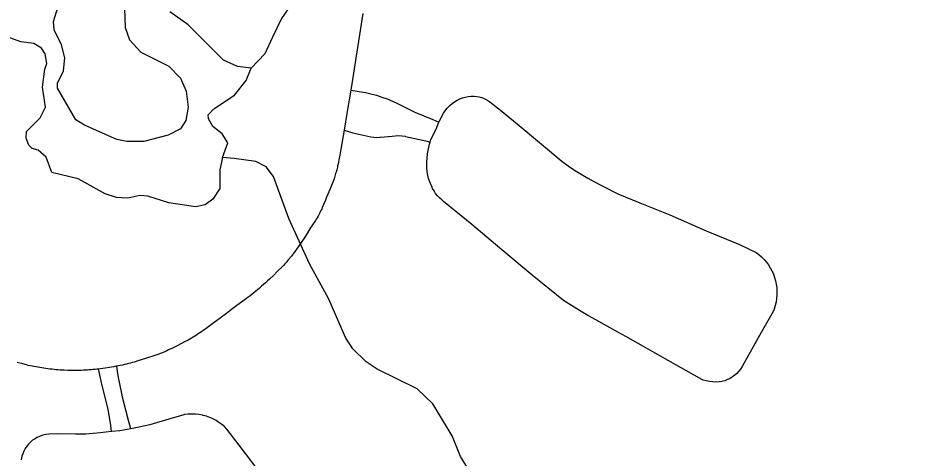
# Model space of a CAD drawing. Extents: x -19 to 366, y -4 to 359.
# Drawn here: x 143.807 to 144.332, y 192.636 to 192.895 of the extents above; entities that cross this region are included whole.
import ezdxf

# ---------------------------------------------------------------- set-up
doc = ezdxf.new("R2010")
doc.units = 0
for name, color, linetype in [('Level 33', 7, 'Continuous'), ('Level 35', 7, 'Continuous'), ('Level 60', 7, 'Continuous')]:
    doc.layers.add(name, color=color, linetype=linetype)

msp = doc.modelspace()

# ---------------------------------------------------------------- linework, layer by layer
at = {"layer": 'Level 33'}
for points in [[(144.00994, 192.89801), (144.00277, 192.85277)], [(144.00277, 192.85277), (144.00066, 192.8403), (143.99878, 192.82925)], [(144.00277, 192.85277), (144.01136, 192.85145), (144.01463, 192.85072), (144.01787, 192.84984), (144.0211, 192.84882), (144.02424, 192.84765), (144.02736, 192.84635), (144.03038, 192.84491), (144.03257, 192.84376), (144.03743, 192.8414), (144.04046, 192.83993), (144.05103, 192.83557), (144.05473, 192.83392)], [(144.05473, 192.83392), (144.05504, 192.83469), (144.05738, 192.83938), (144.05946, 192.84206), (144.05994, 192.84266), (144.06115, 192.84391), (144.06247, 192.84503), (144.06389, 192.84604), (144.06537, 192.84693), (144.06694, 192.84768), (144.06855, 192.84828), (144.07022, 192.84875), (144.07192, 192.84907), (144.07364, 192.84924), (144.07539, 192.84925), (144.07713, 192.84912), (144.07851, 192.8489), (144.08001, 192.84848), (144.08147, 192.84793), (144.08287, 192.84723), (144.08419, 192.84641), (144.08478, 192.84597), (144.09099, 192.84106), (144.10194, 192.83209), (144.12715, 192.81108), (144.13086, 192.80837), (144.13463, 192.80578), (144.13851, 192.80331), (144.14247, 192.80098), (144.14649, 192.79877), (144.1506, 192.7967), (144.15125, 192.79637), (144.1601, 192.7918), (144.17305, 192.78649), (144.19074, 192.77934), (144.21213, 192.77003), (144.23191, 192.76191), (144.24169, 192.75719), (144.24334, 192.75597), (144.24489, 192.75463), (144.24636, 192.75318), (144.2477, 192.75162), (144.24891, 192.74998), (144.25001, 192.74824), (144.25099, 192.74643), (144.25182, 192.74456), (144.25255, 192.74258), (144.2531, 192.74056), (144.25354, 192.73851), (144.25382, 192.73643), (144.25393, 192.73434), (144.25392, 192.73225), (144.25375, 192.73016), (144.25341, 192.72809), (144.25293, 192.72599), (144.25228, 192.72393), (144.25175, 192.72248), (144.24471, 192.71006), (144.23335, 192.68996), (144.23245, 192.68855), (144.23144, 192.68723), (144.2303, 192.68601), (144.22907, 192.6849), (144.22773, 192.6839), (144.22631, 192.68303), (144.22599, 192.68288)], [(144.04947, 192.82216), (144.04994, 192.82385), (144.0531, 192.82986), (144.05473, 192.83392)], [(143.99878, 192.82925), (143.99687, 192.81803), (143.99624, 192.81447), (143.99575, 192.81186), (143.99551, 192.81055), (143.99524, 192.80933), (143.99501, 192.80825), (143.99484, 192.80749), (143.99446, 192.80597), (143.99406, 192.80445), (143.99384, 192.8037), (143.99363, 192.80294), (143.99339, 192.8022), (143.99315, 192.80145), (143.99289, 192.80071), (143.99254, 192.79972), (143.99217, 192.79872), (143.99177, 192.79773), (143.99137, 192.79675), (143.99056, 192.79478), (143.9885, 192.78988), (143.98777, 192.78811), (143.98672, 192.78545), (143.98599, 192.78368), (143.98561, 192.78281), (143.98521, 192.78194), (143.98481, 192.78108), (143.98439, 192.78023), (143.98394, 192.77938), (143.98346, 192.77855), (143.98297, 192.77773), (143.98245, 192.77691), (143.98193, 192.7761), (143.97982, 192.77288), (143.9793, 192.77207), (143.976, 192.7668), (143.97489, 192.76506), (143.97433, 192.76419), (143.97317, 192.76246), (143.9726, 192.76165), (143.97194, 192.76073), (143.97124, 192.75976), (143.97053, 192.75878), (143.96917, 192.75695), (143.96775, 192.75508), (143.96593, 192.75284), (143.96531, 192.75208), (143.96465, 192.7513), (143.96398, 192.75055), (143.96334, 192.74985), (143.96277, 192.74925), (143.95941, 192.74593), (143.95713, 192.74373), (143.95483, 192.74155), (143.95367, 192.74048), (143.95252, 192.73941), (143.95135, 192.73835), (143.95017, 192.7373), (143.94899, 192.73626), (143.94779, 192.73523), (143.94673, 192.73434), (143.94564, 192.73346), (143.94455, 192.7326), (143.94347, 192.73175), (143.94236, 192.73091), (143.94124, 192.73007), (143.93564, 192.72595), (143.93251, 192.72361), (143.92945, 192.72136), (143.92138, 192.71544), (143.91668, 192.71192), (143.91573, 192.71122), (143.91478, 192.71054), (143.91381, 192.70987), (143.91283, 192.70921), (143.91186, 192.70857), (143.91088, 192.70796), (143.90988, 192.70736), (143.9089, 192.70677), (143.90788, 192.70619), (143.90688, 192.70563), (143.90483, 192.70452), (143.90075, 192.70236), (143.90007, 192.70202), (143.89932, 192.70165), (143.89773, 192.7009), (143.89533, 192.69982), (143.89437, 192.69933), (143.89316, 192.69874), (143.8925, 192.69843), (143.89185, 192.69815), (143.89129, 192.69792), (143.89047, 192.69762), (143.88962, 192.69732), (143.88791, 192.69674), (143.8862, 192.6962), (143.88169, 192.69478), (143.87731, 192.69337), (143.8751, 192.69269), (143.874, 192.69237)], [(143.99878, 192.82925), (144.00406, 192.82781), (144.01282, 192.82573), (144.01456, 192.82534), (144.01634, 192.82511), (144.01812, 192.82502), (144.01992, 192.82508), (144.02027, 192.82512), (144.02709, 192.82584), (144.02901, 192.82604), (144.03095, 192.82608), (144.03285, 192.82596), (144.03477, 192.8257), (144.03506, 192.82565), (144.04326, 192.82385), (144.04774, 192.82279), (144.04947, 192.82216)], [(144.22599, 192.68288), (144.22482, 192.6823), (144.22327, 192.6817), (144.22168, 192.68125), (144.21977, 192.681), (144.2179, 192.68092), (144.216, 192.68098), (144.21415, 192.6812), (144.21229, 192.68156), (144.21047, 192.68207), (144.20959, 192.68238), (144.18986, 192.69353), (144.1649, 192.70772), (144.16056, 192.71014), (144.14714, 192.71761), (144.14242, 192.72019), (144.13758, 192.723), (144.1328, 192.72595), (144.12814, 192.72902), (144.10965, 192.74386), (144.09172, 192.75882), (144.07418, 192.77368), (144.0575, 192.78733), (144.05636, 192.78819), (144.05507, 192.78935), (144.05385, 192.79063), (144.05276, 192.792), (144.05182, 192.79347), (144.05097, 192.79501), (144.05028, 192.79661), (144.05013, 192.79695), (144.04931, 192.79883), (144.04866, 192.80078), (144.04815, 192.80276), (144.04778, 192.80478), (144.04756, 192.80681), (144.0475, 192.80886), (144.0476, 192.81091), (144.04772, 192.81251), (144.04804, 192.81539), (144.04852, 192.81824), (144.04917, 192.82106), (144.04947, 192.82216)], [(143.85408, 192.68856), (143.85313, 192.68845), (143.85202, 192.68833), (143.85089, 192.68822), (143.84978, 192.68812), (143.84864, 192.68803), (143.84753, 192.68795), (143.8464, 192.68788), (143.84529, 192.68782), (143.84415, 192.68778), (143.84188, 192.68772), (143.84072, 192.6877), (143.8384, 192.6877), (143.83724, 192.68772), (143.83608, 192.68774), (143.83375, 192.68783), (143.83261, 192.68789), (143.83145, 192.68797), (143.83029, 192.68805), (143.8291, 192.68815), (143.82789, 192.68827), (143.8267, 192.68839), (143.82549, 192.68853), (143.8243, 192.68867), (143.82309, 192.68883), (143.8219, 192.689), (143.82071, 192.68918), (143.8195, 192.68937), (143.81831, 192.68957), (143.81714, 192.68979), (143.81602, 192.69), (143.81492, 192.69023), (143.81383, 192.69047), (143.81271, 192.69073), (143.81161, 192.69099), (143.80941, 192.69155), (143.80614, 192.69242)], [(143.86494, 192.69028), (143.86433, 192.69016), (143.86303, 192.68993), (143.86176, 192.68971), (143.86049, 192.68949), (143.85792, 192.68909), (143.85535, 192.68873), (143.85408, 192.68856)], [(143.874, 192.69237), (143.87289, 192.69206), (143.87179, 192.69176), (143.87066, 192.69149), (143.86941, 192.6912), (143.86814, 192.69093), (143.86687, 192.69066), (143.86494, 192.69028)], [(143.87313, 192.65337), (143.87147, 192.6591), (143.86866, 192.6705), (143.86592, 192.68363), (143.86529, 192.68731), (143.86494, 192.69028)], [(143.86174, 192.65172), (143.86137, 192.65536), (143.85976, 192.66493), (143.85614, 192.67964), (143.85468, 192.68588), (143.85408, 192.68856)], [(143.9519, 192.62404), (143.93698, 192.64376), (143.92969, 192.65319), (143.92825, 192.65462), (143.9267, 192.65595), (143.92505, 192.65716), (143.92334, 192.65825), (143.92153, 192.6592), (143.91968, 192.66002), (143.91774, 192.6607), (143.91579, 192.66123), (143.91545, 192.66131), (143.91331, 192.66169), (143.91117, 192.66192), (143.90901, 192.662), (143.90686, 192.66193), (143.90471, 192.6617), (143.90436, 192.66165), (143.89555, 192.65902), (143.88438, 192.65565), (143.87518, 192.65376), (143.87313, 192.65337)], [(143.87313, 192.65337), (143.86658, 192.65215), (143.86174, 192.65172)], [(143.86174, 192.65172), (143.85516, 192.65093), (143.85093, 192.65054), (143.84667, 192.65028), (143.84239, 192.65013), (143.84062, 192.6501), (143.83011, 192.65046), (143.82479, 192.65027), (143.82302, 192.64997), (143.82131, 192.64953), (143.81964, 192.64894), (143.81801, 192.64821), (143.81645, 192.64734), (143.81528, 192.64657), (143.81401, 192.6455), (143.81284, 192.64431), (143.81179, 192.64303), (143.81086, 192.64166), (143.81005, 192.6402), (143.80939, 192.63868), (143.80891, 192.6373), (143.80841, 192.63502)]]:
    msp.add_lwpolyline(points, dxfattribs=at)
at = {"layer": 'Level 35'}
for points in [[(143.86942, 192.9009), (143.8697, 192.88972), (143.87242, 192.88253), (143.87912, 192.87519), (143.89548, 192.86698), (143.90236, 192.86002), (143.90565, 192.85228), (143.90687, 192.8428), (143.90562, 192.83502), (143.90244, 192.83006), (143.89508, 192.82639), (143.88071, 192.82267), (143.87086, 192.82259), (143.86479, 192.82387), (143.84577, 192.83224), (143.84081, 192.83542), (143.82985, 192.85411), (143.83001, 192.85695), (143.83336, 192.86419), (143.83424, 192.87197), (143.83228, 192.87954), (143.82803, 192.88842), (143.82761, 192.89335), (143.83019, 192.90152)], [(143.96586, 192.90076), (143.96195, 192.89502), (143.95653, 192.88399), (143.95207, 192.87428), (143.944, 192.86587)], [(143.93036, 192.82176), (143.92691, 192.82704), (143.92137, 192.83154), (143.91887, 192.83589), (143.91866, 192.83835), (143.92204, 192.84179), (143.93428, 192.84986), (143.94103, 192.85845), (143.944, 192.86587), (143.93603, 192.86675), (143.92766, 192.87048), (143.90702, 192.89136), (143.89615, 192.89904)], [(143.92722, 192.8132), (143.92557, 192.80598), (143.92567, 192.79498), (143.92137, 192.78868), (143.91704, 192.78523), (143.91118, 192.78405), (143.89562, 192.78657), (143.88308, 192.79045), (143.87853, 192.79079), (143.87134, 192.78921), (143.86471, 192.78954), (143.85806, 192.79176), (143.84207, 192.80054), (143.8265, 192.80439), (143.8232, 192.81347), (143.81861, 192.81741), (143.815, 192.81852), (143.81309, 192.8204), (143.81154, 192.82456), (143.8117, 192.82854), (143.81977, 192.83658), (143.82275, 192.84286), (143.82113, 192.8546), (143.82255, 192.86524), (143.82366, 192.86866), (143.82266, 192.87434), (143.82055, 192.87755), (143.81598, 192.88035), (143.80839, 192.88124), (143.77646, 192.89292)], [(144.09091, 192.59874), (144.06745, 192.63704), (144.06242, 192.64914), (144.05108, 192.66801), (144.04191, 192.67684), (144.01831, 192.68841), (144.01183, 192.69271), (144.00399, 192.70042), (143.99958, 192.70722), (143.98991, 192.7297), (143.97836, 192.75047), (143.96618, 192.7773), (143.95725, 192.80207), (143.95284, 192.80772), (143.94675, 192.81089), (143.93404, 192.81268), (143.92722, 192.8132), (143.93036, 192.82176)]]:
    msp.add_lwpolyline(points, dxfattribs=at)
at = {"layer": 'Level 60'}
for points in [[(146.77834, 1.69699), (146.57878, 10.31313), (146.37852, 18.92942), (146.17757, 27.54584), (145.97591, 36.16241), (145.77356, 44.77911), (145.57052, 53.39596), (145.36679, 62.01295), (145.16236, 70.63008), (144.95724, 79.24735), (144.75142, 87.86477), (144.54492, 96.48232), (144.33773, 105.10002), (144.12986, 113.71787), (143.92129, 122.33585), (143.71204, 130.95398), (143.5021, 139.57225), (143.29148, 148.19067), (143.08018, 156.80923), (142.8682, 165.42794), (142.65553, 174.04679), (142.44218, 182.66579), (142.22816, 191.28493), (142.01345, 199.90421), (141.79807, 208.52365), (141.58202, 217.14322), (141.36528, 225.76295), (141.14788, 234.38282), (140.9298, 243.00284), (140.71105, 251.623), (140.49162, 260.24332), (140.27153, 268.86377), (140.05077, 277.48438), (139.82934, 286.10514), (139.60724, 294.72604), (139.38447, 303.34709), (139.16105, 311.96829), (138.93695, 320.58964), (138.7122, 329.21114), (138.48678, 337.83278), (138.2607, 346.45458)], [(0, 189.51617), (7.11214, 189.52059), (14.22427, 189.53386), (21.33637, 189.55597), (28.44845, 189.58693), (35.56048, 189.62672), (42.67245, 189.67537), (49.78436, 189.73285), (56.89619, 189.79918), (64.00793, 189.87436), (71.11958, 189.95838), (78.23111, 190.05124), (85.34253, 190.15294), (92.45381, 190.26349), (99.56495, 190.38288), (106.67593, 190.51112), (113.78675, 190.6482), (120.89739, 190.79412), (128.00785, 190.94888), (135.11811, 191.11248), (142.22816, 191.28493), (149.33799, 191.46621), (156.44759, 191.65634), (163.55694, 191.85531), (170.66605, 192.06312), (177.77489, 192.27977), (184.88345, 192.50526), (191.99173, 192.73959), (199.09971, 192.98276), (206.20739, 193.23477), (213.31474, 193.49561), (220.42177, 193.7653), (227.52845, 194.04382), (234.63479, 194.33118), (241.74076, 194.62738), (248.84635, 194.93241), (255.95157, 195.24628), (263.05638, 195.56898), (270.16079, 195.90052), (277.26478, 196.24089), (284.36834, 196.5901), (291.47147, 196.94814), (298.57414, 197.31501), (305.67635, 197.69072), (312.77809, 198.07525), (319.87934, 198.46862), (326.9801, 198.87082), (334.08035, 199.28185), (341.18009, 199.7017)]]:
    msp.add_spline(points, degree=3, dxfattribs=at)

doc.saveas('drawing.dxf')
